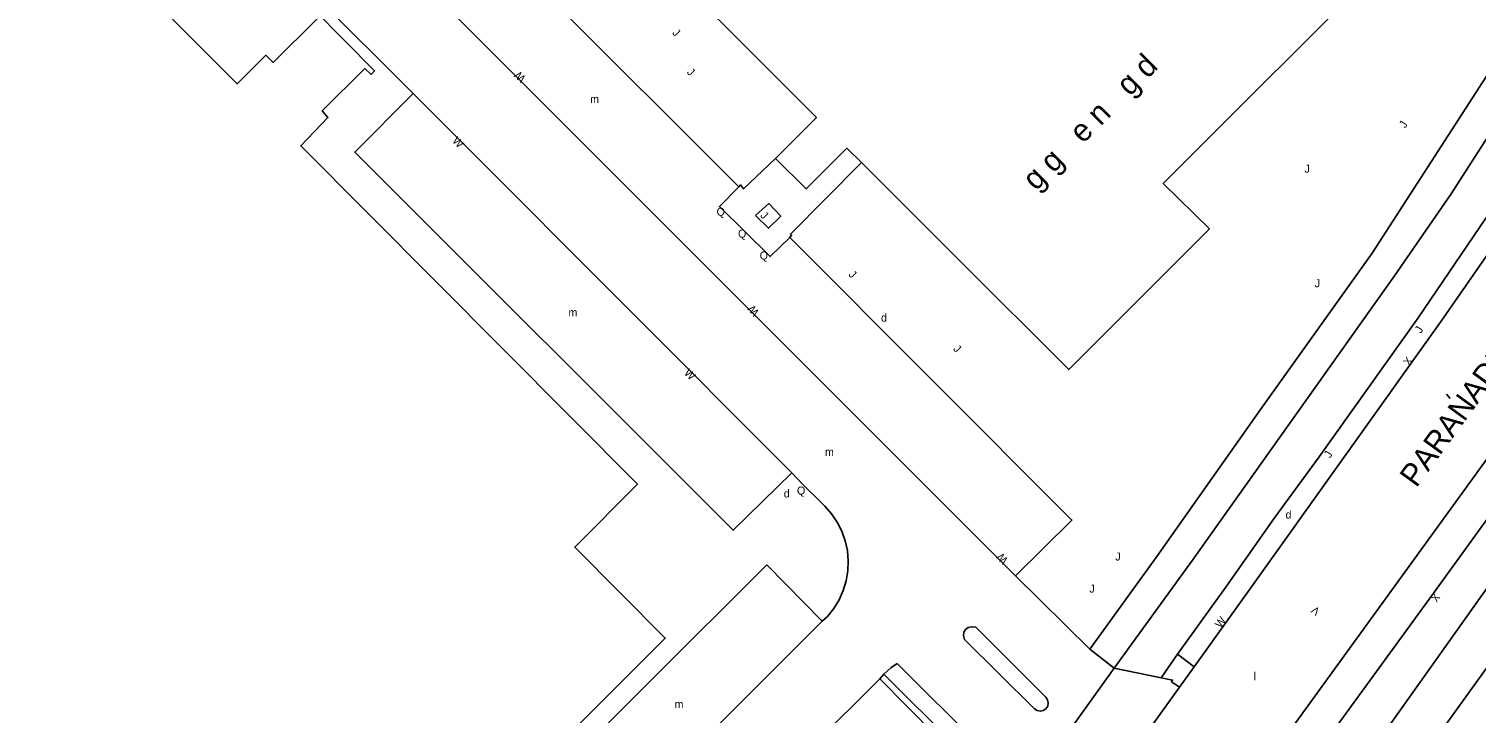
# Model space of a CAD drawing. Extents: x 134999 to 136502, y 457398 to 459002.
# Drawn here: x 135554 to 135644.5, y 458636.2 to 458678.9 of the extents above; entities that cross this region are included whole.
import ezdxf

# ---------------------------------------------------------------- set-up
doc = ezdxf.new("R2010")
doc.units = 0
for name, color, linetype in [('RI_DGTB_2', 7, 'Continuous'), ('RI_DGTB_29', 7, 'Continuous'), ('RI_DGTB_3', 7, 'Continuous'), ('RI_DGTB_30', 7, 'Continuous'), ('RI_DGTB_31', 7, 'Continuous'), ('RI_DGTB_37', 7, 'Continuous'), ('RI_DGTB_40', 7, 'Continuous'), ('RI_DGTB_43', 7, 'Continuous'), ('RI_DGTB_53', 7, 'Continuous'), ('RI_DGTB_54', 7, 'Continuous')]:
    doc.layers.add(name, color=color, linetype=linetype)

msp = doc.modelspace()

# ---------------------------------------------------------------- linework, layer by layer
at = {"layer": 'RI_DGTB_2'}
for points in [[(135575.456, 458622.557), (135578.358, 458625.448), (135593.782, 458640.869), (135588.13, 458646.565), (135592.044, 458650.483), (135571.01, 458671.645), (135572.708, 458673.41), (135572.341, 458673.822), (135575.024, 458676.47), (135575.404, 458676.101), (135575.623, 458676.327), (135571.825, 458680.16), (135571.629, 458679.92), (135572.038, 458679.584), (135569.288, 458676.855), (135568.831, 458677.295), (135567.043, 458675.509), (135553.554, 458689.016)], [(135612.199, 458664.441), (135618.997, 458657.651), (135624.42, 458663.074)]]:
    msp.add_lwpolyline(points, dxfattribs=at)
at = {"layer": 'RI_DGTB_3'}
for p, q in [((135608.625, 458668.011), (135606.046, 458670.587)), ((135612.199, 458664.441), (135608.625, 458668.011))]:
    msp.add_line(p, q, dxfattribs=at)
for points in [[(135580.376, 458696.281), (135603.237, 458673.405), (135600.685, 458670.855)], [(135631.813, 458690.751), (135639.069, 458683.442), (135624.908, 458669.288), (135627.79, 458666.444), (135624.42, 458663.074)], [(135606.046, 458670.587), (135605.141, 458671.491), (135602.593, 458668.945), (135600.685, 458670.855)]]:
    msp.add_lwpolyline(points, dxfattribs=at)
at = {"layer": 'RI_DGTB_31'}
msp.add_lwpolyline([(135599.436, 458667.278), (135600.254, 458668.031), (135601.009, 458667.237), (135600.23, 458666.489), (135599.436, 458667.278)], dxfattribs=at)
at = {"layer": 'RI_DGTB_37'}
msp.add_line((135642.831, 458655.849), (135642.611, 458656.124), dxfattribs=at)
at = {"layer": 'RI_DGTB_53'}
for p, q in [((135598.378, 458669.066), (135564.639, 458702.823)), ((135615.672, 458644.772), (135561.134, 458699.312)), ((135570.312, 458682.617), (135578.033, 458674.903)), ((135645.476, 458672.659), (135642.899, 458668.647)), ((135652.596, 458662.373), (135632.11, 458634.107)), ((135601.701, 458651.191), (135602.381, 458650.466)), ((135602.381, 458650.466), (135603.511, 458649.363)), ((135624.499, 458645.962), (135620.324, 458640.181)), ((135626.744, 458645.744), (135621.847, 458638.994)), ((135620.324, 458640.181), (135615.672, 458644.772)), ((135625.79, 458639.86), (135628.856, 458644.113)), ((135630.313, 458643.923), (135626.844, 458639.082)), ((135589.09, 458627.44), (135603.597, 458641.929)), ((135617.574, 458637.174), (135613.189, 458641.547)), ((135612.495, 458640.791), (135616.858, 458636.454)), ((135621.847, 458638.994), (135620.324, 458640.181)), ((135608.278, 458639.286), (135614.659, 458632.944)), ((135624.766, 458638.383), (135625.79, 458639.86)), ((135625.79, 458639.86), (135626.844, 458639.082)), ((135607.447, 458638.617), (135613.92, 458632.184)), ((135621.847, 458638.994), (135624.766, 458638.383)), ((135626.844, 458639.082), (135625.922, 458637.796)), ((135592.642, 458623.873), (135607.188, 458638.326))]:
    msp.add_line(p, q, dxfattribs=at)
for points in [[(135617.018, 458600), (135648.58, 458643.82), (135677.513, 458683.819), (135677.89, 458684.273)], [(135601.701, 458651.191), (135598.038, 458647.611), (135574.386, 458671.245), (135578.033, 458674.903)], [(135578.033, 458674.903), (135581.073, 458671.859), (135601.701, 458651.191)], [(135598.378, 458669.066), (135598.479, 458669.194), (135598.674, 458668.943), (135600.685, 458670.855)], [(135601.563, 458665.899), (135601.679, 458666.059), (135601.612, 458666.127), (135606.046, 458670.587)], [(135601.563, 458665.899), (135600.336, 458664.712), (135597.176, 458667.845), (135598.378, 458669.066)], [(135601.563, 458665.899), (135619.203, 458648.249), (135615.672, 458644.772)], [(135655.776, 458662.987), (135641.69, 458643.53), (135634.95, 458634.27), (135634.761, 458634.286)], [(135603.511, 458649.363), (135603.768, 458649.122), (135604.184, 458648.646), (135604.537, 458648.121), (135604.822, 458647.555), (135605.032, 458646.958), (135605.166, 458646.34), (135605.221, 458645.709), (135605.196, 458645.077), (135605.092, 458644.453), (135604.909, 458643.847), (135604.652, 458643.269), (135604.324, 458642.727), (135603.93, 458642.232), (135603.597, 458641.929)], [(135603.597, 458641.929), (135600.142, 458645.442), (135585.574, 458630.93), (135589.09, 458627.44)], [(135613.189, 458641.547), (135612.905, 458641.584), (135612.71, 458641.532), (135612.551, 458641.409), (135612.451, 458641.233), (135612.426, 458641.033), (135612.495, 458640.791)], [(135607.447, 458638.617), (135607.876, 458639.011), (135608.278, 458639.286)], [(135607.447, 458638.617), (135607.188, 458638.326)], [(135616.32, 458631.293), (135618.664, 458634.576), (135621.847, 458638.994)], [(135625.922, 458637.796), (135625.429, 458638.141), (135625.492, 458638.249), (135624.766, 458638.383)], [(135598.746, 458622.948), (135610.651, 458634.826), (135607.188, 458638.326)], [(135618.089, 458626.89), (135619.534, 458628.886), (135625.922, 458637.796)], [(135616.858, 458636.454), (135617.019, 458636.345), (135617.215, 458636.305), (135617.412, 458636.345), (135617.579, 458636.457), (135617.689, 458636.625), (135617.725, 458636.823), (135617.682, 458637.019), (135617.574, 458637.174)]]:
    msp.add_lwpolyline(points, dxfattribs=at)
at = {"layer": 'RI_DGTB_54'}
msp.add_line((135656.451, 458659.954), (135637.02, 458632.59), dxfattribs=at)
for points in [[(135637.151, 458696.074), (135649.413, 458683.735), (135646.724, 458678.704), (135645.1, 458675.996), (135637.963, 458664.936), (135630.987, 458655.167), (135624.499, 458645.962)], [(135626.744, 458645.744), (135639.364, 458663.505), (135642.899, 458668.647)], [(135628.856, 458644.113), (135631.859, 458648.382), (135634.642, 458652.207), (135640.839, 458660.894), (135645.822, 458668.212)], [(135630.313, 458643.923), (135642.275, 458660.67), (135645.829, 458665.812)]]:
    msp.add_lwpolyline(points, dxfattribs=at)

# ---------------------------------------------------------------- texts
at = {"layer": 'RI_DGTB_29'}
for p in [(135607.269, 458660.652), (135601.19, 458649.663)]:
    msp.add_text('d', height=0.5, dxfattribs=at).set_placement(p)
msp.add_text('d', height=0.5, rotation=359.99963, dxfattribs=at).set_placement((135632.55, 458648.34))
at = {"layer": 'RI_DGTB_30'}
for s, height, rotation, p in [('W', 0.5, 136.01219, (135585.108, 458675.909)), ('W', 0.5, 313.57638, (135580.443, 458671.917)), ('W', 0.499, 129.56853, (135599.69, 458661.246)), ('X', 0.499, 54.64562, (135640.27, 458657.856)), ('W', 0.5, 315.62788, (135594.925, 458657.395)), ('W', 0.5, 133.00305, (135615.247, 458645.775)), ('X', 0.5, 234.03174, (135641.837, 458643.732)), ('W', 0.5, 54.00226, (135628.495, 458641.464)), ('V', 0.5, 144.12453, (135634.743, 458642.647))]:
    msp.add_text(s, height=height, rotation=rotation, dxfattribs=at).set_placement(p)
at = {"layer": 'RI_DGTB_31'}
for height, rotation, p in [(0.499, 315.06433, (135594.194, 458678.661)), (0.499, 315.06433, (135595.101, 458676.205)), (0.5, 59.15137, (135640.032, 458672.709)), (0.5, 359.99973, (135633.731, 458669.962)), (0.499, 315.06433, (135599.692, 458667.245)), (0.499, 315.06433, (135605.206, 458663.559)), (0.5, 359.99973, (135634.371, 458662.802)), (0.5, 59.15137, (135641.011, 458659.886)), (0.499, 315.06433, (135611.746, 458658.912)), (0.5, 59.15137, (135635.344, 458652.089))]:
    msp.add_text('J', height=height, rotation=rotation, dxfattribs=at).set_placement(p)
for s, p in [('Q', (135596.994, 458667.269)), ('Q', (135598.334, 458665.9)), ('Q', (135599.686, 458664.536)), ('Q', (135602.016, 458649.841)), ('J', (135621.909, 458645.72)), ('J', (135620.291, 458643.714))]:
    msp.add_text(s, height=0.5, dxfattribs=at).set_placement(p)
at = {"layer": 'RI_DGTB_37'}
msp.add_text('PARANADREEF', height=1.4, rotation=54.00418, dxfattribs=at).set_placement((135640.719, 458650.22))
at = {"layer": 'RI_DGTB_40'}
msp.add_text('g g   e n   g d', height=1.4, rotation=45.19707, dxfattribs=at).set_placement((135616.958, 458668.779))
at = {"layer": 'RI_DGTB_43'}
for s, p in [('m', (135589.096, 458674.312)), ('m', (135587.739, 458660.981)), ('m', (135603.764, 458652.259)), ('l', (135630.551, 458638.24)), ('m', (135594.369, 458636.494))]:
    msp.add_text(s, height=0.5, dxfattribs=at).set_placement(p)

doc.saveas('drawing.dxf')
